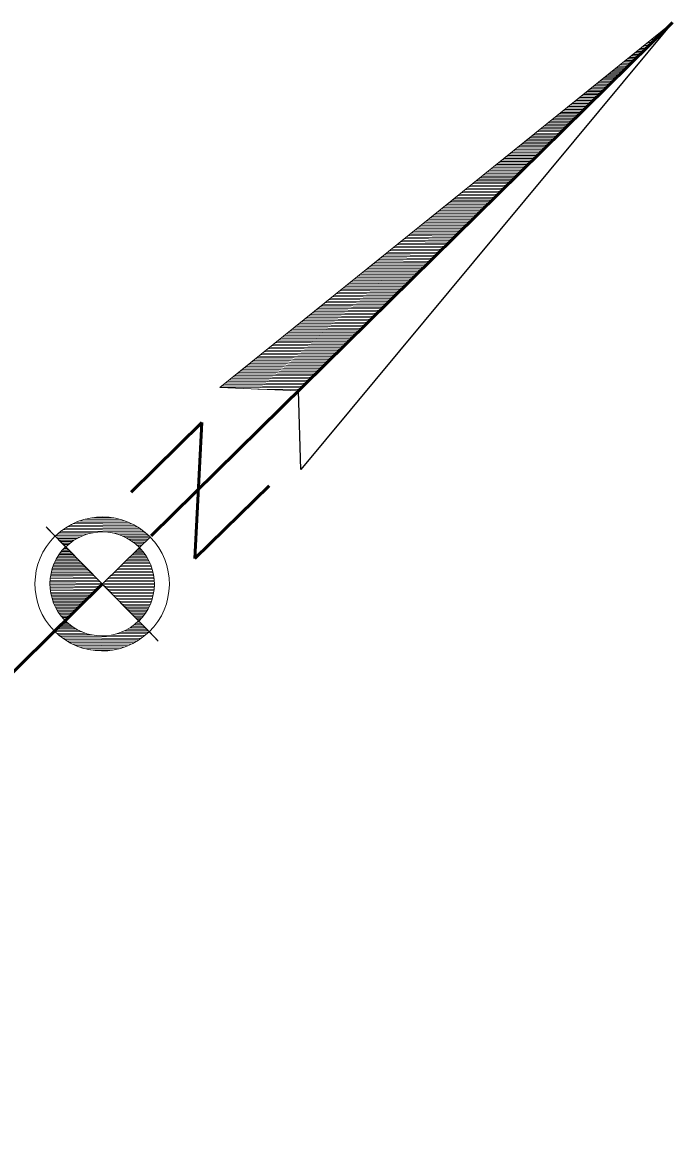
# Model space of a CAD drawing. Extents: x 2356431 to 2371438, y 6972864 to 6982525.
# Drawn here: x 2369191.6 to 2369328.1, y 6982183.6 to 6982420.1 of the extents above; entities that cross this region are included whole.
import ezdxf

# ---------------------------------------------------------------- set-up
doc = ezdxf.new("R2010")
doc.units = 0
doc.header["$LTSCALE"] = 5.6
doc.layers.add('1', color=7, linetype='Continuous', lineweight=25)

msp = doc.modelspace()

# ---------------------------------------------------------------- linework, layer by layer
at = {"layer": '1', "lineweight": 53}
for p, q in [((2369328.134, 6982420.073), (2369218.669, 6982312.361)), ((2369229.293, 6982336.157), (2369214.442, 6982321.542)), ((2369229.293, 6982336.157), (2369227.841, 6982307.574)), ((2369243.393, 6982322.878), (2369227.841, 6982307.574)), ((2369208.394, 6982302.246), (2369087.79, 6982183.572))]:
    msp.add_line(p, q, dxfattribs=at)
at = {"layer": '1', "lineweight": 13}
for p, q in [((2369325.256, 6982417.756), (2369325.774, 6982417.752)), ((2369325.644, 6982418.068), (2369326.093, 6982418.065)), ((2369326.032, 6982418.381), (2369326.409, 6982418.377)), ((2369326.419, 6982418.693), (2369326.728, 6982418.687)), ((2369326.804, 6982419.001), (2369327.044, 6982419.003)), ((2369327.194, 6982419.315), (2369327.362, 6982419.312)), ((2369327.582, 6982419.627), (2369327.68, 6982419.626)), ((2369327.966, 6982419.938), (2369327.997, 6982419.939)), ((2369322.548, 6982415.575), (2369323.551, 6982415.565)), ((2369322.937, 6982415.886), (2369323.871, 6982415.877)), ((2369323.322, 6982416.199), (2369324.187, 6982416.191)), ((2369323.709, 6982416.51), (2369324.506, 6982416.502)), ((2369324.095, 6982416.821), (2369324.823, 6982416.816)), ((2369324.482, 6982417.132), (2369325.141, 6982417.125)), ((2369324.869, 6982417.445), (2369325.458, 6982417.439)), ((2369319.449, 6982413.08), (2369321.014, 6982413.066)), ((2369319.838, 6982413.39), (2369321.327, 6982413.377)), ((2369320.225, 6982413.703), (2369321.65, 6982413.692)), ((2369320.612, 6982414.013), (2369321.964, 6982414.004)), ((2369320.996, 6982414.328), (2369322.284, 6982414.317)), ((2369321.386, 6982414.637), (2369322.599, 6982414.629)), ((2369321.773, 6982414.95), (2369322.918, 6982414.939)), ((2369322.161, 6982415.263), (2369323.236, 6982415.253)), ((2369316.74, 6982410.895), (2369318.79, 6982410.878)), ((2369317.124, 6982411.209), (2369319.108, 6982411.191)), ((2369317.512, 6982411.519), (2369319.425, 6982411.503)), ((2369317.9, 6982411.83), (2369319.743, 6982411.817)), ((2369318.287, 6982412.141), (2369320.061, 6982412.13)), ((2369318.675, 6982412.454), (2369320.378, 6982412.443)), ((2369319.064, 6982412.767), (2369320.696, 6982412.753)), ((2369313.644, 6982408.401), (2369316.251, 6982408.379)), ((2369314.029, 6982408.713), (2369316.569, 6982408.692)), ((2369314.416, 6982409.024), (2369316.885, 6982409.004)), ((2369314.802, 6982409.335), (2369317.203, 6982409.317)), ((2369315.189, 6982409.649), (2369317.519, 6982409.629)), ((2369315.577, 6982409.959), (2369317.839, 6982409.942)), ((2369315.965, 6982410.273), (2369318.153, 6982410.253)), ((2369316.353, 6982410.583), (2369318.473, 6982410.566)), ((2369310.542, 6982405.905), (2369313.71, 6982405.881)), ((2369310.93, 6982406.219), (2369314.029, 6982406.193)), ((2369311.319, 6982406.528), (2369314.344, 6982406.506)), ((2369311.706, 6982406.842), (2369314.662, 6982406.817)), ((2369312.095, 6982407.154), (2369314.982, 6982407.13)), ((2369312.481, 6982407.467), (2369315.297, 6982407.443)), ((2369312.868, 6982407.778), (2369315.616, 6982407.755)), ((2369313.254, 6982408.089), (2369315.932, 6982408.068)), ((2369307.833, 6982403.724), (2369311.49, 6982403.694)), ((2369308.222, 6982404.035), (2369311.805, 6982404.005)), ((2369308.61, 6982404.348), (2369312.122, 6982404.318)), ((2369308.997, 6982404.66), (2369312.443, 6982404.633)), ((2369309.384, 6982404.971), (2369312.758, 6982404.943)), ((2369309.77, 6982405.282), (2369313.075, 6982405.257)), ((2369310.158, 6982405.596), (2369313.393, 6982405.566)), ((2369304.735, 6982401.227), (2369308.948, 6982401.193)), ((2369305.123, 6982401.54), (2369309.267, 6982401.507)), ((2369305.509, 6982401.853), (2369309.583, 6982401.819)), ((2369305.897, 6982402.164), (2369309.901, 6982402.133)), ((2369306.285, 6982402.479), (2369310.218, 6982402.445)), ((2369306.673, 6982402.787), (2369310.536, 6982402.756)), ((2369307.058, 6982403.099), (2369310.853, 6982403.071)), ((2369307.446, 6982403.41), (2369311.171, 6982403.382)), ((2369302.026, 6982399.045), (2369306.728, 6982399.007)), ((2369302.415, 6982399.357), (2369307.044, 6982399.32)), ((2369302.801, 6982399.669), (2369307.361, 6982399.631)), ((2369303.188, 6982399.981), (2369307.677, 6982399.945)), ((2369303.575, 6982400.291), (2369307.996, 6982400.258)), ((2369303.962, 6982400.604), (2369308.313, 6982400.569)), ((2369304.346, 6982400.916), (2369308.632, 6982400.884)), ((2369298.93, 6982396.552), (2369304.185, 6982396.509)), ((2369299.317, 6982396.864), (2369304.503, 6982396.819)), ((2369299.705, 6982397.174), (2369304.823, 6982397.133)), ((2369300.092, 6982397.486), (2369305.138, 6982397.442)), ((2369300.478, 6982397.799), (2369305.457, 6982397.76)), ((2369300.863, 6982398.109), (2369305.772, 6982398.072)), ((2369301.25, 6982398.422), (2369306.093, 6982398.383)), ((2369301.639, 6982398.734), (2369306.407, 6982398.695)), ((2369295.833, 6982394.057), (2369301.648, 6982394.009)), ((2369296.218, 6982394.368), (2369301.962, 6982394.322)), ((2369296.605, 6982394.68), (2369302.283, 6982394.634)), ((2369296.993, 6982394.991), (2369302.598, 6982394.945)), ((2369297.38, 6982395.303), (2369302.916, 6982395.258)), ((2369297.768, 6982395.613), (2369303.233, 6982395.571)), ((2369298.153, 6982395.929), (2369303.549, 6982395.884)), ((2369298.543, 6982396.238), (2369303.868, 6982396.194)), ((2369293.121, 6982391.873), (2369299.425, 6982391.822)), ((2369293.508, 6982392.184), (2369299.74, 6982392.135)), ((2369293.895, 6982392.495), (2369300.059, 6982392.446)), ((2369294.284, 6982392.808), (2369300.378, 6982392.76)), ((2369294.67, 6982393.12), (2369300.694, 6982393.071)), ((2369295.055, 6982393.431), (2369301.011, 6982393.384)), ((2369295.445, 6982393.744), (2369301.326, 6982393.696)), ((2369290.024, 6982389.378), (2369296.884, 6982389.324)), ((2369290.409, 6982389.69), (2369297.202, 6982389.635)), ((2369290.797, 6982389.999), (2369297.518, 6982389.949)), ((2369291.185, 6982390.314), (2369297.838, 6982390.259)), ((2369291.573, 6982390.627), (2369298.153, 6982390.571)), ((2369291.96, 6982390.939), (2369298.472, 6982390.884)), ((2369292.347, 6982391.251), (2369298.788, 6982391.197)), ((2369292.734, 6982391.563), (2369299.106, 6982391.511)), ((2369287.312, 6982387.197), (2369294.66, 6982387.137)), ((2369287.7, 6982387.508), (2369294.98, 6982387.448)), ((2369288.088, 6982387.818), (2369295.295, 6982387.762)), ((2369288.474, 6982388.132), (2369295.615, 6982388.072)), ((2369288.863, 6982388.441), (2369295.931, 6982388.385)), ((2369289.25, 6982388.753), (2369296.251, 6982388.698)), ((2369289.636, 6982389.063), (2369296.566, 6982389.011)), ((2369284.215, 6982384.701), (2369292.118, 6982384.637)), ((2369284.604, 6982385.009), (2369292.44, 6982384.951)), ((2369284.992, 6982385.325), (2369292.757, 6982385.26)), ((2369285.377, 6982385.635), (2369293.072, 6982385.575)), ((2369285.766, 6982385.949), (2369293.39, 6982385.885)), ((2369286.153, 6982386.26), (2369293.708, 6982386.197)), ((2369286.539, 6982386.57), (2369294.026, 6982386.51)), ((2369286.928, 6982386.884), (2369294.342, 6982386.823)), ((2369281.506, 6982382.519), (2369289.9, 6982382.452)), ((2369281.894, 6982382.829), (2369290.215, 6982382.764)), ((2369282.279, 6982383.141), (2369290.533, 6982383.073)), ((2369282.667, 6982383.454), (2369290.852, 6982383.388)), ((2369283.056, 6982383.765), (2369291.169, 6982383.699)), ((2369283.441, 6982384.077), (2369291.488, 6982384.012)), ((2369283.83, 6982384.386), (2369291.804, 6982384.323)), ((2369278.409, 6982380.025), (2369287.358, 6982379.951)), ((2369278.795, 6982380.335), (2369287.675, 6982380.264)), ((2369279.183, 6982380.648), (2369287.994, 6982380.576)), ((2369279.571, 6982380.961), (2369288.311, 6982380.886)), ((2369279.957, 6982381.269), (2369288.63, 6982381.202)), ((2369280.344, 6982381.582), (2369288.947, 6982381.513)), ((2369280.731, 6982381.892), (2369289.265, 6982381.825)), ((2369281.12, 6982382.205), (2369289.58, 6982382.138)), ((2369275.31, 6982377.53), (2369284.821, 6982377.451)), ((2369275.699, 6982377.839), (2369285.135, 6982377.763)), ((2369276.085, 6982378.15), (2369285.455, 6982378.078)), ((2369276.474, 6982378.463), (2369285.771, 6982378.389)), ((2369276.862, 6982378.775), (2369286.091, 6982378.701)), ((2369277.247, 6982379.087), (2369286.405, 6982379.013)), ((2369277.633, 6982379.399), (2369286.725, 6982379.325)), ((2369278.022, 6982379.709), (2369287.042, 6982379.638)), ((2369272.601, 6982375.346), (2369282.599, 6982375.264)), ((2369272.988, 6982375.657), (2369282.914, 6982375.578)), ((2369273.376, 6982375.969), (2369283.234, 6982375.894)), ((2369273.761, 6982376.28), (2369283.549, 6982376.202)), ((2369274.149, 6982376.592), (2369283.868, 6982376.514)), ((2369274.536, 6982376.904), (2369284.185, 6982376.828)), ((2369274.927, 6982377.215), (2369284.503, 6982377.138)), ((2369269.502, 6982372.85), (2369280.059, 6982372.766)), ((2369269.892, 6982373.163), (2369280.376, 6982373.077)), ((2369270.275, 6982373.472), (2369280.692, 6982373.391)), ((2369270.662, 6982373.787), (2369281.008, 6982373.703)), ((2369271.053, 6982374.097), (2369281.324, 6982374.014)), ((2369271.441, 6982374.408), (2369281.646, 6982374.328)), ((2369271.825, 6982374.719), (2369281.96, 6982374.64)), ((2369272.215, 6982375.033), (2369282.28, 6982374.951)), ((2369266.794, 6982370.668), (2369277.837, 6982370.579)), ((2369267.181, 6982370.981), (2369278.152, 6982370.888)), ((2369267.567, 6982371.292), (2369278.468, 6982371.204)), ((2369267.957, 6982371.604), (2369278.788, 6982371.518)), ((2369268.342, 6982371.916), (2369279.102, 6982371.827)), ((2369268.73, 6982372.226), (2369279.423, 6982372.141)), ((2369269.115, 6982372.538), (2369279.738, 6982372.452)), ((2369263.694, 6982368.173), (2369275.294, 6982368.079)), ((2369264.084, 6982368.486), (2369275.614, 6982368.391)), ((2369264.471, 6982368.799), (2369275.929, 6982368.703)), ((2369264.858, 6982369.109), (2369276.247, 6982369.018)), ((2369265.245, 6982369.42), (2369276.563, 6982369.329)), ((2369265.63, 6982369.735), (2369276.881, 6982369.64)), ((2369266.022, 6982370.045), (2369277.201, 6982369.953)), ((2369266.404, 6982370.357), (2369277.516, 6982370.266)), ((2369260.596, 6982365.677), (2369272.757, 6982365.579)), ((2369260.984, 6982365.991), (2369273.072, 6982365.894)), ((2369261.371, 6982366.302), (2369273.392, 6982366.205)), ((2369261.76, 6982366.614), (2369273.709, 6982366.515)), ((2369262.147, 6982366.926), (2369274.024, 6982366.831)), ((2369262.533, 6982367.237), (2369274.341, 6982367.143)), ((2369262.92, 6982367.548), (2369274.659, 6982367.455)), ((2369263.308, 6982367.86), (2369274.978, 6982367.766)), ((2369257.887, 6982363.496), (2369270.533, 6982363.392)), ((2369258.277, 6982363.807), (2369270.85, 6982363.706)), ((2369258.663, 6982364.119), (2369271.17, 6982364.019)), ((2369259.051, 6982364.431), (2369271.486, 6982364.33)), ((2369259.435, 6982364.742), (2369271.802, 6982364.645)), ((2369259.824, 6982365.055), (2369272.12, 6982364.953)), ((2369260.21, 6982365.366), (2369272.439, 6982365.269)), ((2369254.79, 6982360.998), (2369267.992, 6982360.894)), ((2369255.18, 6982361.313), (2369268.31, 6982361.204)), ((2369255.567, 6982361.624), (2369268.628, 6982361.52)), ((2369255.952, 6982361.937), (2369268.945, 6982361.83)), ((2369256.338, 6982362.248), (2369269.266, 6982362.145)), ((2369256.724, 6982362.559), (2369269.579, 6982362.457)), ((2369257.114, 6982362.87), (2369269.899, 6982362.768)), ((2369257.499, 6982363.184), (2369270.215, 6982363.083)), ((2369252.081, 6982358.819), (2369265.769, 6982358.707)), ((2369252.466, 6982359.13), (2369266.089, 6982359.018)), ((2369252.853, 6982359.444), (2369266.403, 6982359.331)), ((2369253.243, 6982359.755), (2369266.723, 6982359.642)), ((2369253.63, 6982360.067), (2369267.041, 6982359.956)), ((2369254.017, 6982360.377), (2369267.356, 6982360.269)), ((2369254.403, 6982360.689), (2369267.675, 6982360.581)), ((2369248.983, 6982356.322), (2369263.232, 6982356.208)), ((2369249.369, 6982356.634), (2369263.547, 6982356.521)), ((2369249.755, 6982356.949), (2369263.867, 6982356.831)), ((2369250.144, 6982357.258), (2369264.182, 6982357.147)), ((2369250.53, 6982357.571), (2369264.5, 6982357.455)), ((2369250.917, 6982357.882), (2369264.817, 6982357.77)), ((2369251.305, 6982358.196), (2369265.135, 6982358.083)), ((2369251.693, 6982358.505), (2369265.454, 6982358.395)), ((2369246.273, 6982354.139), (2369261.01, 6982354.023)), ((2369246.657, 6982354.452), (2369261.324, 6982354.333)), ((2369247.046, 6982354.763), (2369261.645, 6982354.646)), ((2369247.433, 6982355.075), (2369261.961, 6982354.96)), ((2369247.819, 6982355.388), (2369262.278, 6982355.269)), ((2369248.208, 6982355.698), (2369262.594, 6982355.584)), ((2369248.595, 6982356.013), (2369262.912, 6982355.896)), ((2369243.175, 6982351.643), (2369258.467, 6982351.522)), ((2369243.56, 6982351.958), (2369258.786, 6982351.834)), ((2369243.949, 6982352.266), (2369259.104, 6982352.148)), ((2369244.336, 6982352.582), (2369259.421, 6982352.458)), ((2369244.724, 6982352.894), (2369259.74, 6982352.771)), ((2369245.11, 6982353.206), (2369260.055, 6982353.083)), ((2369245.499, 6982353.517), (2369260.373, 6982353.397)), ((2369245.885, 6982353.827), (2369260.692, 6982353.711)), ((2369240.077, 6982349.15), (2369255.926, 6982349.021)), ((2369240.466, 6982349.463), (2369256.246, 6982349.335)), ((2369240.853, 6982349.775), (2369256.563, 6982349.646)), ((2369241.239, 6982350.085), (2369256.88, 6982349.959)), ((2369241.625, 6982350.399), (2369257.199, 6982350.271)), ((2369242.014, 6982350.711), (2369257.516, 6982350.584)), ((2369242.401, 6982351.022), (2369257.835, 6982350.896)), ((2369242.787, 6982351.335), (2369258.151, 6982351.212)), ((2369237.366, 6982346.966), (2369253.705, 6982346.836)), ((2369237.754, 6982347.28), (2369254.023, 6982347.149)), ((2369238.139, 6982347.592), (2369254.341, 6982347.459)), ((2369238.528, 6982347.904), (2369254.658, 6982347.774)), ((2369238.917, 6982348.215), (2369254.977, 6982348.086)), ((2369239.305, 6982348.527), (2369255.294, 6982348.397)), ((2369239.691, 6982348.838), (2369255.612, 6982348.71)), ((2369234.27, 6982344.472), (2369251.167, 6982344.336)), ((2369234.657, 6982344.785), (2369251.483, 6982344.65)), ((2369235.046, 6982345.096), (2369251.802, 6982344.963)), ((2369235.431, 6982345.409), (2369252.119, 6982345.271)), ((2369235.817, 6982345.72), (2369252.437, 6982345.587)), ((2369236.204, 6982346.032), (2369252.755, 6982345.898)), ((2369236.591, 6982346.343), (2369253.071, 6982346.21)), ((2369236.979, 6982346.654), (2369253.39, 6982346.523)), ((2369233.106, 6982343.536), (2369250.214, 6982343.399)), ((2369233.495, 6982343.85), (2369250.531, 6982343.71)), ((2369233.88, 6982344.162), (2369250.85, 6982344.023)), ((2369241.039, 6982343.158), (2369249.897, 6982343.086)), ((2369206.196, 6982316.139), (2369210.769, 6982316.105)), ((2369198.507, 6982312.251), (2369196.561, 6982314.228)), ((2369196.818, 6982313.97), (2369215.992, 6982294.483)), ((2369200.162, 6982313.67), (2369216.764, 6982313.536)), ((2369200.617, 6982313.98), (2369216.318, 6982313.855)), ((2369201.107, 6982314.292), (2369215.827, 6982314.172)), ((2369201.65, 6982314.602), (2369215.291, 6982314.494)), ((2369202.255, 6982314.915), (2369214.69, 6982314.811)), ((2369202.936, 6982315.222), (2369214.013, 6982315.132)), ((2369203.753, 6982315.529), (2369213.207, 6982315.457)), ((2369204.752, 6982315.838), (2369212.215, 6982315.775)), ((2369200.702, 6982310.022), (2369198.491, 6982312.267)), ((2369198.649, 6982312.108), (2369203.6, 6982312.066)), ((2369198.655, 6982312.423), (2369204.307, 6982312.377)), ((2369198.963, 6982311.79), (2369203.011, 6982311.757)), ((2369198.992, 6982312.736), (2369205.181, 6982312.684)), ((2369199.273, 6982311.474), (2369202.493, 6982311.447)), ((2369199.354, 6982313.045), (2369206.44, 6982312.99)), ((2369199.745, 6982313.357), (2369217.178, 6982313.219)), ((2369210.469, 6982312.956), (2369217.562, 6982312.9)), ((2369211.741, 6982312.63), (2369217.921, 6982312.581)), ((2369212.602, 6982312.309), (2369218.252, 6982312.265)), ((2369213.297, 6982311.99), (2369218.252, 6982311.949)), ((2369213.882, 6982311.668), (2369217.932, 6982311.635)), ((2369214.396, 6982311.348), (2369217.616, 6982311.324)), ((2369218.413, 6982312.105), (2369216.168, 6982309.896)), ((2369199.588, 6982311.154), (2369202.032, 6982311.134)), ((2369201.677, 6982309.032), (2369199.733, 6982309.049)), ((2369199.899, 6982310.838), (2369201.616, 6982310.824)), ((2369201.361, 6982309.351), (2369199.99, 6982309.362)), ((2369200.212, 6982310.519), (2369201.238, 6982310.513)), ((2369201.05, 6982309.668), (2369200.27, 6982309.674)), ((2369200.523, 6982310.201), (2369200.886, 6982310.199)), ((2369200.736, 6982309.985), (2369200.569, 6982309.987)), ((2369219.878, 6982290.533), (2369200.702, 6982310.022)), ((2369214.855, 6982311.031), (2369217.301, 6982311.01)), ((2369215.265, 6982310.714), (2369216.983, 6982310.699)), ((2369215.268, 6982309.01), (2369216.954, 6982308.998)), ((2369215.586, 6982309.325), (2369216.693, 6982309.315)), ((2369215.638, 6982310.396), (2369216.666, 6982310.39)), ((2369215.902, 6982309.638), (2369216.413, 6982309.632)), ((2369215.982, 6982310.075), (2369216.348, 6982310.073)), ((2369204.174, 6982306.493), (2369198.252, 6982306.542)), ((2369203.864, 6982306.81), (2369198.39, 6982306.854)), ((2369203.55, 6982307.127), (2369198.541, 6982307.167)), ((2369203.237, 6982307.445), (2369198.706, 6982307.482)), ((2369202.924, 6982307.762), (2369198.883, 6982307.796)), ((2369202.611, 6982308.081), (2369199.07, 6982308.109)), ((2369202.3, 6982308.399), (2369199.28, 6982308.422)), ((2369201.988, 6982308.715), (2369199.501, 6982308.737)), ((2369213.046, 6982306.824), (2369218.311, 6982306.784)), ((2369213.364, 6982307.138), (2369218.159, 6982307.1)), ((2369213.681, 6982307.453), (2369217.996, 6982307.417)), ((2369213.996, 6982307.762), (2369217.816, 6982307.733)), ((2369214.316, 6982308.074), (2369217.625, 6982308.047)), ((2369214.632, 6982308.388), (2369217.418, 6982308.363)), ((2369214.952, 6982308.701), (2369217.198, 6982308.681)), ((2369206.362, 6982304.271), (2369197.581, 6982304.34)), ((2369206.049, 6982304.589), (2369197.648, 6982304.656)), ((2369205.736, 6982304.906), (2369197.725, 6982304.973)), ((2369205.424, 6982305.223), (2369197.806, 6982305.284)), ((2369205.111, 6982305.54), (2369197.905, 6982305.599)), ((2369204.798, 6982305.859), (2369198.009, 6982305.912)), ((2369204.488, 6982306.175), (2369198.122, 6982306.227)), ((2369210.509, 6982304.328), (2369219.115, 6982304.259)), ((2369210.823, 6982304.637), (2369219.051, 6982304.575)), ((2369211.142, 6982304.952), (2369218.978, 6982304.888)), ((2369211.458, 6982305.265), (2369218.893, 6982305.204)), ((2369211.774, 6982305.575), (2369218.797, 6982305.519)), ((2369212.095, 6982305.889), (2369218.692, 6982305.834)), ((2369212.41, 6982306.201), (2369218.578, 6982306.151)), ((2369212.729, 6982306.513), (2369218.453, 6982306.468)), ((2369208.093, 6982302.051), (2369197.385, 6982302.138)), ((2369208.235, 6982302.366), (2369197.39, 6982302.455)), ((2369207.777, 6982301.74), (2369197.396, 6982301.824)), ((2369207.923, 6982302.683), (2369197.397, 6982302.767)), ((2369207.611, 6982303.002), (2369197.418, 6982303.081)), ((2369207.296, 6982303.318), (2369197.446, 6982303.396)), ((2369206.987, 6982303.634), (2369197.481, 6982303.714)), ((2369206.673, 6982303.954), (2369197.529, 6982304.025)), ((2369208.322, 6982302.277), (2369208.252, 6982302.349)), ((2369208.371, 6982302.228), (2369208.441, 6982302.157)), ((2369208.458, 6982302.138), (2369219.302, 6982302.052)), ((2369208.603, 6982302.451), (2369219.307, 6982302.367)), ((2369208.771, 6982301.821), (2369219.296, 6982301.736)), ((2369208.919, 6982302.763), (2369219.295, 6982302.681)), ((2369209.236, 6982303.078), (2369219.278, 6982302.998)), ((2369209.554, 6982303.39), (2369219.253, 6982303.311)), ((2369209.873, 6982303.701), (2369219.216, 6982303.629)), ((2369210.188, 6982304.014), (2369219.171, 6982303.942)), ((2369207.459, 6982301.428), (2369197.415, 6982301.505)), ((2369207.141, 6982301.115), (2369197.44, 6982301.193)), ((2369206.821, 6982300.8), (2369197.479, 6982300.876)), ((2369206.506, 6982300.491), (2369197.522, 6982300.562)), ((2369206.189, 6982300.177), (2369197.577, 6982300.245)), ((2369205.871, 6982299.865), (2369197.643, 6982299.93)), ((2369205.552, 6982299.552), (2369197.718, 6982299.615)), ((2369209.081, 6982301.503), (2369219.274, 6982301.422)), ((2369209.396, 6982301.185), (2369219.248, 6982301.106)), ((2369209.709, 6982300.869), (2369219.214, 6982300.791)), ((2369210.019, 6982300.552), (2369219.165, 6982300.477)), ((2369210.335, 6982300.232), (2369219.11, 6982300.162)), ((2369210.644, 6982299.918), (2369219.046, 6982299.85)), ((2369210.96, 6982299.598), (2369218.968, 6982299.534)), ((2369205.233, 6982299.241), (2369197.802, 6982299.299)), ((2369204.916, 6982298.927), (2369197.898, 6982298.983)), ((2369204.6, 6982298.614), (2369198.001, 6982298.666)), ((2369204.283, 6982298.302), (2369198.118, 6982298.353)), ((2369203.967, 6982297.99), (2369198.242, 6982298.037)), ((2369203.647, 6982297.676), (2369198.381, 6982297.72)), ((2369203.332, 6982297.366), (2369198.533, 6982297.404)), ((2369203.011, 6982297.053), (2369198.695, 6982297.088)), ((2369211.268, 6982299.281), (2369218.887, 6982299.218)), ((2369211.583, 6982298.964), (2369218.789, 6982298.906)), ((2369211.896, 6982298.647), (2369218.684, 6982298.591)), ((2369212.206, 6982298.331), (2369218.568, 6982298.277)), ((2369212.52, 6982298.012), (2369218.441, 6982297.963)), ((2369212.832, 6982297.693), (2369218.303, 6982297.648)), ((2369213.146, 6982297.377), (2369218.153, 6982297.338)), ((2369202.697, 6982296.741), (2369198.874, 6982296.772)), ((2369202.378, 6982296.427), (2369199.069, 6982296.455)), ((2369202.06, 6982296.115), (2369199.273, 6982296.138)), ((2369201.744, 6982295.803), (2369199.496, 6982295.821)), ((2369201.426, 6982295.491), (2369199.738, 6982295.506)), ((2369201.11, 6982295.18), (2369199.999, 6982295.19)), ((2369200.789, 6982294.868), (2369200.278, 6982294.871)), ((2369213.456, 6982297.058), (2369217.986, 6982297.025)), ((2369213.769, 6982296.742), (2369217.812, 6982296.708)), ((2369214.083, 6982296.423), (2369217.622, 6982296.394)), ((2369214.394, 6982296.107), (2369217.414, 6982296.08)), ((2369214.708, 6982295.787), (2369217.195, 6982295.77)), ((2369215.02, 6982295.472), (2369216.959, 6982295.455)), ((2369215.331, 6982295.154), (2369216.704, 6982295.143)), ((2369215.643, 6982294.834), (2369216.423, 6982294.83)), ((2369198.283, 6982292.398), (2369200.528, 6982294.606)), ((2369203.394, 6982292.515), (2369198.439, 6982292.553)), ((2369202.81, 6982292.835), (2369198.76, 6982292.868)), ((2369202.296, 6982293.155), (2369199.078, 6982293.18)), ((2369201.838, 6982293.474), (2369199.394, 6982293.492)), ((2369201.427, 6982293.789), (2369199.711, 6982293.805)), ((2369201.053, 6982294.109), (2369200.029, 6982294.116)), ((2369200.712, 6982294.427), (2369200.346, 6982294.429)), ((2369218.043, 6982292.396), (2369213.092, 6982292.436)), ((2369217.732, 6982292.715), (2369213.683, 6982292.746)), ((2369217.42, 6982293.033), (2369214.2, 6982293.057)), ((2369217.105, 6982293.351), (2369214.662, 6982293.369)), ((2369216.795, 6982293.668), (2369215.075, 6982293.68)), ((2369216.482, 6982293.985), (2369215.458, 6982293.994)), ((2369216.17, 6982294.303), (2369215.805, 6982294.305)), ((2369215.956, 6982294.519), (2369216.129, 6982294.518)), ((2369215.992, 6982294.483), (2369218.202, 6982292.236)), ((2369204.092, 6982292.193), (2369198.443, 6982292.241)), ((2369204.954, 6982291.871), (2369198.773, 6982291.924)), ((2369206.223, 6982291.549), (2369199.132, 6982291.605)), ((2369216.952, 6982291.147), (2369199.518, 6982291.285)), ((2369216.532, 6982290.834), (2369199.929, 6982290.968)), ((2369216.078, 6982290.521), (2369200.376, 6982290.651)), ((2369215.584, 6982290.212), (2369200.864, 6982290.333)), ((2369215.041, 6982289.9), (2369201.403, 6982290.01)), ((2369217.34, 6982291.459), (2369210.253, 6982291.517)), ((2369217.702, 6982291.77), (2369211.514, 6982291.821)), ((2369218.038, 6982292.081), (2369212.385, 6982292.125)), ((2369218.187, 6982292.254), (2369220.133, 6982290.274)), ((2369214.438, 6982289.592), (2369202.003, 6982289.693)), ((2369213.757, 6982289.282), (2369202.683, 6982289.374)), ((2369212.941, 6982288.973), (2369203.488, 6982289.052)), ((2369211.941, 6982288.665), (2369204.478, 6982288.727)), ((2369210.499, 6982288.363), (2369205.923, 6982288.4))]:
    msp.add_line(p, q, dxfattribs=at)
msp.add_lwpolyline([(2369233.079, 6982343.512), (2369249.582, 6982342.779), (2369328.134, 6982420.073)], close=True, dxfattribs=at)
at = {"layer": '1'}
msp.add_lwpolyline([(2369250.053, 6982326.264), (2369249.582, 6982342.779), (2369328.134, 6982420.073)], close=True, dxfattribs=at)
at = {"layer": '1', "lineweight": 13}
for points in [[(2369200.651, 6982310.073), (2369208.322, 6982302.277), (2369200.528, 6982294.606)], [(2369216.041, 6982294.43), (2369208.371, 6982302.228), (2369216.168, 6982309.896)]]:
    msp.add_lwpolyline(points, dxfattribs=at)
for centre, radius, start, end in [((2369208.371, 6982302.227), 14.086, 44.53819, 134.53819), ((2369208.321, 6982302.278), 14.086, 134.53819, 224.35315), ((2369208.371, 6982302.227), 10.937, 44.53819, 134.53819), ((2369208.371, 6982302.227), 14.086, 314.53819, 44.35315), ((2369208.321, 6982302.278), 10.937, 134.53819, 224.53819), ((2369208.371, 6982302.227), 10.937, 314.53819, 44.53819), ((2369208.321, 6982302.278), 14.086, 224.53819, 314.53819), ((2369208.321, 6982302.278), 10.937, 224.53819, 314.53819)]:
    msp.add_arc(centre, radius, start, end, dxfattribs=at)

doc.saveas('drawing.dxf')
